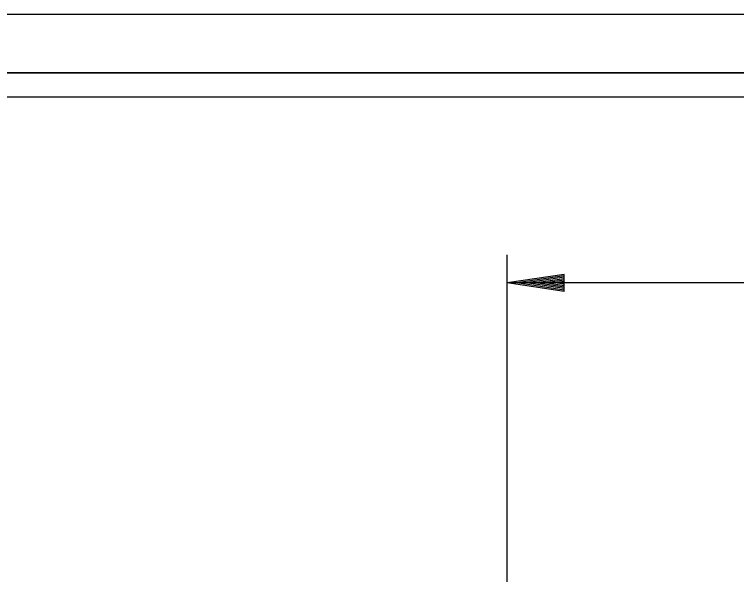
# Model space of a CAD drawing. Extents: x 1671357 to 13005564, y 567358 to 14261451.
# Drawn here: x 12758426.88 to 12758444.21, y 14259934.63 to 14259948.07 of the extents above; entities that cross this region are included whole.
import ezdxf

# ---------------------------------------------------------------- set-up
doc = ezdxf.new("R2010")
doc.units = 0
for name, color, linetype in [('Default', 7, 'Continuous'), ('R_Draft', 7, 'Continuous'), ('R_No Plot', 7, 'Continuous')]:
    doc.layers.add(name, color=color, linetype=linetype)

msp = doc.modelspace()

# ---------------------------------------------------------------- linework, layer by layer
at = {"layer": 'Default'}
for p, q in [((12758499.964, 14259948.072), (12758411.955, 14259948.072)), ((12758499.936, 14259946.667), (12758416.928, 14259946.667)), ((12758419.761, 14259946.097), (12758498.813, 14259946.097)), ((12758438.706, 14259931.482), (12758438.706, 14259942.306)), ((12758474.855, 14259941.629), (12758438.706, 14259941.629))]:
    msp.add_line(p, q, dxfattribs=at)
at = {"layer": 'R_Draft'}
for p, q in [((12758440.071, 14259941.834), (12758438.706, 14259941.629)), ((12758440.071, 14259941.425), (12758440.071, 14259941.834)), ((12758440.071, 14259941.8), (12758438.934, 14259941.629)), ((12758440.071, 14259941.765), (12758439.169, 14259941.629)), ((12758440.071, 14259941.731), (12758439.396, 14259941.629)), ((12758440.071, 14259941.696), (12758439.627, 14259941.629)), ((12758440.071, 14259941.661), (12758439.856, 14259941.629)), ((12758440.071, 14259941.425), (12758438.706, 14259941.629)), ((12758440.071, 14259941.459), (12758438.934, 14259941.629)), ((12758440.071, 14259941.494), (12758439.169, 14259941.629)), ((12758440.071, 14259941.528), (12758439.396, 14259941.629)), ((12758440.071, 14259941.563), (12758439.627, 14259941.629)), ((12758440.071, 14259941.597), (12758439.856, 14259941.629))]:
    msp.add_line(p, q, dxfattribs=at)
at = {"layer": 'R_No Plot'}
msp.add_lwpolyline([(12758416.928, 14259946.667), (12758499.936, 14259946.667), (12758499.936, 14259893.587), (12758416.928, 14259893.587)], close=True, dxfattribs=at)

doc.saveas('drawing.dxf')
